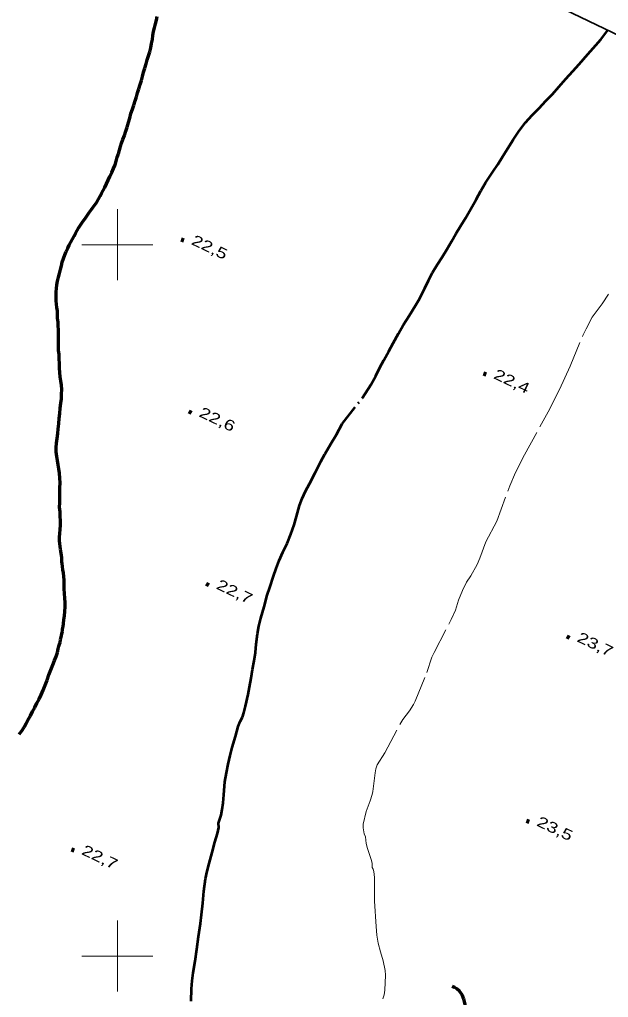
# Model space of a CAD drawing. Extents: x 356765 to 358572, y 5103174 to 5104650.
# Drawn here: x 357286.2 to 357369.1, y 5104394.2 to 5104531.6 of the extents above; entities that cross this region are included whole.
import ezdxf

# ---------------------------------------------------------------- set-up
doc = ezdxf.new("R2010")
doc.units = 0
doc.header["$LTSCALE"] = 0.6
doc.linetypes.add('DASH_DOUBLE_DOT', pattern=[9.2, 5, -1.2, 0.3, -1.2, 0.3, -1.2])
doc.linetypes.add('LONG_DASHED', pattern=[7.5, 6, -1.5])
for name, color, linetype, lineweight in [('2', 7, 'Continuous', 13), ('22', 7, 'Continuous', 35), ('3', 7, 'Continuous', 140), ('4', 7, 'Continuous', 90), ('60', 7, 'Continuous', 13), ('61', 7, 'Continuous', 13)]:
    doc.layers.add(name, color=color, linetype=linetype, lineweight=lineweight)

msp = doc.modelspace()

# ---------------------------------------------------------------- linework, layer by layer
at = {"layer": '2', "linetype": 'LONG_DASHED'}
msp.add_lwpolyline([(357337.32, 5104393.98), (357337.52, 5104394.55), (357337.61, 5104395.19), (357337.7, 5104397.29), (357337.66, 5104397.99), (357337.4, 5104399.33), (357337, 5104400.58), (357336.68, 5104401.79), (357336.5, 5104402.94), (357336.38, 5104404.17), (357336.18, 5104407.72), (357336.16, 5104411.03), (357336.08, 5104411.9), (357336, 5104412.19), (357335.85, 5104412.45), (357335.82, 5104413.01), (357335.74, 5104413.44), (357335.17, 5104415.12), (357334.98, 5104415.84), (357334.89, 5104416.74), (357334.69, 5104417.19), (357334.57, 5104418.01), (357334.59, 5104418.53), (357334.99, 5104420.33), (357335.57, 5104421.84), (357335.85, 5104422.7), (357335.94, 5104423.12), (357336.25, 5104425.75), (357336.35, 5104426.34), (357336.54, 5104426.87), (357337.62, 5104428.55), (357339.86, 5104432.79), (357340.14, 5104433.23), (357341.09, 5104434.48), (357341.65, 5104435.38), (357341.88, 5104435.84), (357343.52, 5104439.87), (357344.25, 5104442), (357344.55, 5104442.66), (357346.97, 5104447.29), (357347.56, 5104448.63), (357347.99, 5104450.04), (357348.52, 5104451.4), (357349.12, 5104452.54), (357349.71, 5104453.45), (357350.59, 5104455.03), (357351, 5104455.94), (357351.83, 5104458.23), (357353.35, 5104461.15), (357355.18, 5104466.09), (357355.99, 5104467.96), (357357.25, 5104470.45), (357360.57, 5104476.51), (357362.18, 5104479.65), (357363.68, 5104482.92), (357365.47, 5104487.25), (357365.92, 5104488.16), (357366.8, 5104489.79), (357368.19, 5104491.67), (357369.07, 5104493.03)], dxfattribs=at)
at = {"layer": '22', "linetype": 'LONG_DASHED', "lineweight": 70}
for points in [[(357302.85, 5104521.36), (357303.02, 5104521.91), (357303.2, 5104522.5), (357303.37, 5104523.09), (357303.53, 5104523.66), (357303.68, 5104524.25), (357303.84, 5104524.83), (357304.03, 5104525.41), (357304.21, 5104525.99), (357304.39, 5104526.55), (357304.56, 5104527.13), (357304.7, 5104527.69), (357304.82, 5104528.26), (357304.92, 5104528.84), (357305.01, 5104529.4), (357305.1, 5104529.95), (357305.24, 5104530.5), (357305.36, 5104531.03), (357305.48, 5104531.58), (357305.59, 5104532.08)], [(357291.85, 5104467.86), (357291.76, 5104468.5), (357291.67, 5104469.07), (357291.57, 5104469.66), (357291.48, 5104470.23), (357291.41, 5104470.86), (357291.4, 5104471.48), (357291.45, 5104472.11), (357291.53, 5104472.76), (357291.62, 5104473.44), (357291.68, 5104474.13), (357291.75, 5104474.84), (357291.82, 5104475.57), (357291.89, 5104476.29), (357291.96, 5104477), (357292.04, 5104477.7), (357292.12, 5104478.34), (357292.16, 5104479), (357292.18, 5104479.65), (357292.15, 5104480.26), (357292.07, 5104480.84), (357291.96, 5104481.43), (357291.9, 5104482.04), (357291.86, 5104482.65), (357291.84, 5104483.3), (357291.83, 5104483.96), (357291.79, 5104484.57), (357291.73, 5104485.16), (357291.71, 5104485.72), (357291.7, 5104486.28), (357291.72, 5104486.86), (357291.72, 5104487.44), (357291.71, 5104488.01), (357291.68, 5104488.59), (357291.65, 5104489.13), (357291.6, 5104489.65), (357291.59, 5104490.18), (357291.56, 5104490.68), (357291.5, 5104491.18), (357291.44, 5104491.63), (357291.4, 5104492.09), (357291.39, 5104492.5), (357291.39, 5104492.94), (357291.4, 5104493.36), (357291.42, 5104493.84), (357291.49, 5104494.34), (357291.59, 5104494.87), (357291.72, 5104495.42), (357291.86, 5104495.97), (357292.01, 5104496.51), (357292.13, 5104497.04), (357292.24, 5104497.55), (357292.41, 5104498.08), (357292.59, 5104498.58), (357292.79, 5104499.05), (357293.02, 5104499.5), (357293.24, 5104499.92), (357293.47, 5104500.34), (357293.69, 5104500.76), (357293.91, 5104501.18), (357294.13, 5104501.59), (357294.35, 5104502.01), (357294.6, 5104502.41), (357294.86, 5104502.82), (357295.15, 5104503.24), (357295.45, 5104503.68), (357295.74, 5104504.09), (357296.01, 5104504.51), (357296.29, 5104504.9), (357296.57, 5104505.25), (357296.85, 5104505.59), (357297.11, 5104506), (357297.34, 5104506.4), (357297.57, 5104506.8), (357297.78, 5104507.19), (357298, 5104507.61), (357298.24, 5104508.05), (357298.48, 5104508.54), (357298.72, 5104509.05), (357298.96, 5104509.59), (357299.24, 5104510.15), (357299.47, 5104510.69), (357299.67, 5104511.24), (357299.83, 5104511.76), (357299.98, 5104512.3), (357300.14, 5104512.79), (357300.31, 5104513.29), (357300.46, 5104513.78), (357300.6, 5104514.28), (357300.79, 5104514.8), (357300.98, 5104515.36), (357301.2, 5104515.94), (357301.39, 5104516.54), (357301.57, 5104517.16), (357301.75, 5104517.8), (357301.91, 5104518.43), (357302.11, 5104519.05), (357302.3, 5104519.63), (357302.48, 5104520.22), (357302.67, 5104520.79), (357302.85, 5104521.36)], [(357286.19, 5104431.2), (357286.56, 5104431.66), (357286.9, 5104432.16), (357287.18, 5104432.7), (357287.46, 5104433.23), (357287.76, 5104433.79), (357288.05, 5104434.37), (357288.38, 5104434.95), (357288.67, 5104435.54), (357288.98, 5104436.13), (357289.3, 5104436.73), (357289.58, 5104437.38), (357289.84, 5104438.08), (357290.11, 5104438.8), (357290.38, 5104439.51), (357290.65, 5104440.23), (357290.91, 5104440.92), (357291.14, 5104441.53), (357291.37, 5104442.13), (357291.56, 5104442.67), (357291.68, 5104443.18), (357291.78, 5104443.58), (357291.86, 5104443.86), (357291.94, 5104444.09), (357292.02, 5104444.49), (357292.12, 5104445.03), (357292.18, 5104445.32), (357292.26, 5104445.62), (357292.3, 5104445.95), (357292.36, 5104446.33), (357292.41, 5104446.76), (357292.48, 5104447.26), (357292.56, 5104447.82), (357292.61, 5104448.42), (357292.65, 5104449.07), (357292.64, 5104449.7), (357292.6, 5104450.33), (357292.57, 5104450.98), (357292.53, 5104451.62), (357292.5, 5104452.25), (357292.5, 5104452.82), (357292.48, 5104453.34), (357292.41, 5104453.86), (357292.33, 5104454.3), (357292.26, 5104454.76), (357292.22, 5104455.13), (357292.21, 5104455.48), (357292.18, 5104455.76), (357292.18, 5104456.04), (357292.16, 5104456.3), (357292.07, 5104456.9), (357292, 5104457.22), (357291.96, 5104457.57), (357291.91, 5104457.96), (357291.88, 5104458.38), (357291.87, 5104458.87), (357291.91, 5104459.41), (357291.94, 5104459.98), (357291.98, 5104460.59), (357291.98, 5104461.2), (357291.95, 5104461.82), (357291.94, 5104462.44), (357291.87, 5104463.09), (357291.9, 5104463.72), (357291.89, 5104464.38), (357291.91, 5104465.09), (357291.92, 5104465.8), (357291.93, 5104466.51), (357291.92, 5104467.2), (357291.85, 5104467.86)], [(357348.24, 5104385.41), (357348.75, 5104387.11), (357348.85, 5104387.98), (357348.92, 5104388.88), (357348.98, 5104389.82), (357349.01, 5104390.72), (357349.03, 5104391.59), (357349.01, 5104392.44), (357348.91, 5104393.23), (357348.72, 5104393.93), (357348.48, 5104394.55), (357348.13, 5104395.04), (357347.75, 5104395.37), (357347.42, 5104395.57), (357347.1, 5104395.74)]]:
    msp.add_lwpolyline(points, dxfattribs=at)
at = {"layer": '3'}
for p, q in [((357308.98, 5104500.74), (357309.34, 5104500.57)), ((357351.49, 5104481.9), (357351.85, 5104481.73)), ((357310.06, 5104476.54), (357310.42, 5104476.37)), ((357312.49, 5104452.32), (357312.85, 5104452.15)), ((357363.22, 5104444.91), (357363.58, 5104444.74)), ((357357.54, 5104419.02), (357357.9, 5104418.85)), ((357293.54, 5104414.99), (357293.9, 5104414.82))]:
    msp.add_line(p, q, dxfattribs=at)
at = {"layer": '4', "linetype": 'DASH_DOUBLE_DOT', "lineweight": 53}
for points in [[(357319.89, 5104446.38), (357320.17, 5104447.48), (357320.63, 5104449.09), (357321.08, 5104450.71), (357321.43, 5104451.8), (357321.94, 5104453.41), (357322.32, 5104454.48), (357322.77, 5104455.61), (357323.28, 5104456.79), (357323.86, 5104458.01), (357324.41, 5104459.3), (357324.85, 5104460.62), (357325.18, 5104461.8), (357325.63, 5104463.33), (357325.98, 5104464.3), (357326.44, 5104465.33), (357327.01, 5104466.37), (357327.81, 5104467.95), (357328.61, 5104469.51), (357329.17, 5104470.53), (357330.02, 5104472), (357330.8, 5104473.34), (357331.6, 5104474.8), (357334.46, 5104478.46), (357335.67, 5104480.3), (357336.35, 5104481.55), (357336.93, 5104482.73), (357337.47, 5104483.79), (357338.16, 5104485.03), (357338.78, 5104486.15), (357339.53, 5104487.5), (357340.2, 5104488.7), (357341.02, 5104490.01), (357341.92, 5104491.43), (357342.5, 5104492.38), (357343.25, 5104493.87), (357343.76, 5104494.97), (357344.33, 5104496.09), (357344.96, 5104497.16), (357345.67, 5104498.24), (357346.36, 5104499.34), (357346.99, 5104500.44), (357347.6, 5104501.53), (357348.25, 5104502.59), (357348.97, 5104503.73), (357349.73, 5104505.04), (357350.45, 5104506.33), (357351.12, 5104507.55), (357351.79, 5104508.68), (357352.81, 5104510.23), (357353.5, 5104511.25), (357354.15, 5104512.33), (357354.85, 5104513.49), (357355.65, 5104514.76), (357356.51, 5104516.01), (357357.42, 5104517.17), (357358.34, 5104518.2), (357359.31, 5104519.2), (357360.28, 5104520.2), (357361.2, 5104521.16), (357362.11, 5104522.18), (357363.09, 5104523.32), (357364.05, 5104524.38), (357364.93, 5104525.37), (357366.19, 5104526.8), (357367.3, 5104528.04), (357368, 5104528.84), (357368.97, 5104530.17)], [(357310.36, 5104393.66), (357310.42, 5104395.37), (357310.5, 5104396.51), (357310.65, 5104397.65), (357310.92, 5104399.3), (357311.17, 5104400.98), (357311.41, 5104402.73), (357311.68, 5104404.58), (357311.82, 5104405.78), (357312, 5104407.45), (357312.18, 5104409.13), (357312.41, 5104410.84), (357312.63, 5104411.93), (357312.91, 5104413), (357313.32, 5104414.55), (357313.72, 5104416), (357314.07, 5104417.21), (357314.25, 5104418.09), (357314.24, 5104418.66), (357314.27, 5104418.84), (357314.33, 5104418.98), (357314.58, 5104419.8), (357314.73, 5104420.59), (357314.86, 5104421.55), (357314.95, 5104422.67), (357315.13, 5104424.51), (357315.33, 5104425.76), (357315.56, 5104426.97), (357315.85, 5104428.17), (357316.16, 5104429.3), (357316.62, 5104430.87), (357317.01, 5104432.26), (357317.26, 5104432.96), (357317.58, 5104433.57), (357317.77, 5104434.18), (357318.03, 5104435.15), (357318.41, 5104436.76), (357318.6, 5104437.78), (357318.82, 5104439.05), (357319.02, 5104440.29), (357319.25, 5104441.48), (357319.41, 5104442.67), (357319.52, 5104443.86), (357319.69, 5104445.3), (357319.89, 5104446.38)]]:
    msp.add_lwpolyline(points, dxfattribs=at)
at = {"layer": '60', "lineweight": 35}
msp.add_lwpolyline([(356779.89, 5103862.01), (357952.48, 5103300.77), (358322.47, 5104073.79), (357149.88, 5104635.03)], close=True, dxfattribs=at)
at = {"layer": '61'}
for p, q in [((357300, 5104495), (357300, 5104505)), ((357295, 5104500), (357305, 5104500)), ((357300, 5104395), (357300, 5104405)), ((357295, 5104400), (357305, 5104400))]:
    msp.add_line(p, q, dxfattribs=at)

# ---------------------------------------------------------------- texts
at = {"layer": '3', "width": 1.35}
for s, p in [('22,5   ', (357310.28, 5104500.11)), ('22,4   ', (357352.79, 5104481.26)), ('22,6   ', (357311.36, 5104475.91)), ('22,7   ', (357313.79, 5104451.69)), ('23,7   ', (357364.52, 5104444.28)), ('23,5   ', (357358.84, 5104418.38)), ('22,7   ', (357294.84, 5104414.36))]:
    msp.add_text(s, height=1.5, rotation=334.619, dxfattribs=at).set_placement(p)

doc.saveas('drawing.dxf')
